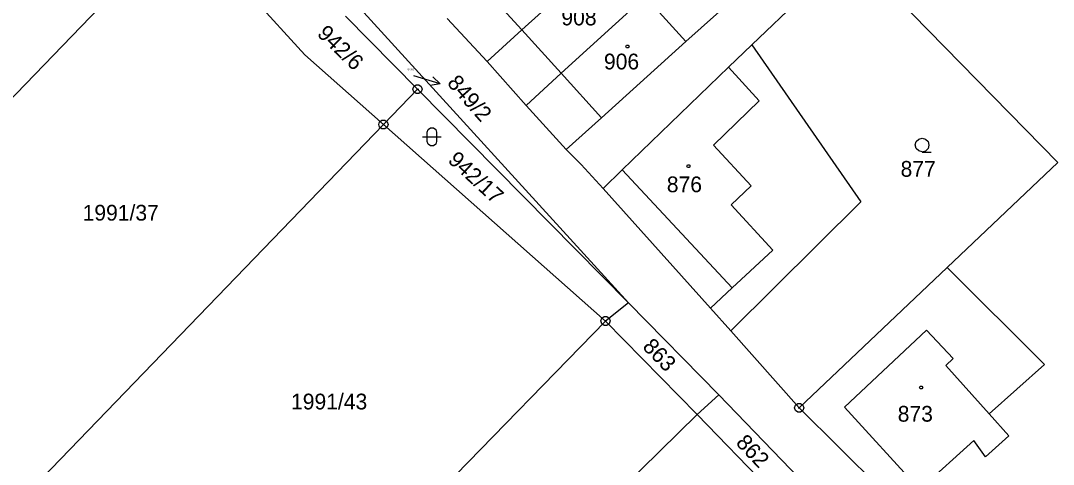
# Model space of a CAD drawing. Extents: x -609861 to -605046, y -1120287 to -1116307.
# Drawn here: x -607746.9 to -607635.6, y -1118869.6 to -1118821.7 of the extents above; entities that cross this region are included whole.
import ezdxf

# ---------------------------------------------------------------- set-up
doc = ezdxf.new("R2010")
doc.units = 0
for name, color, linetype in [('Vrstva 1', 7, 'Continuous'), ('Vrstva 2', 7, 'Continuous'), ('Vrstva 3', 7, 'Continuous'), ('Vrstva 4', 7, 'Continuous'), ('Vrstva 5', 7, 'Continuous'), ('Vrstva 7', 7, 'Continuous'), ('Vrstva 8', 7, 'Continuous')]:
    doc.layers.add(name, color=color, linetype=linetype)

msp = doc.modelspace()

# ---------------------------------------------------------------- linework, layer by layer
at = {"layer": 'Vrstva 1'}
for p, q in [((-607675.2, -1118824), (-607638.92, -1118791.33)), ((-607724, -1118805.38), (-607681.39, -1118852.19)), ((-607729.4, -1118810.96), (-607766.31, -1118849.2)), ((-607716.29, -1118825.43), (-607729.4, -1118810.96)), ((-607692.89, -1118822.73), (-607683.77, -1118814.53)), ((-607657.45, -1118814.15), (-607668.07, -1118824.35)), ((-607657.45, -1118814.15), (-607635.08, -1118837.06)), ((-607688.65, -1118827.4), (-607679.58, -1118819.15)), ((-607679.58, -1118819.15), (-607675.2, -1118824)), ((-607704.12, -1118829.14), (-607711.91, -1118821.24)), ((-607700.92, -1118821.51), (-607696.62, -1118826.13)), ((-607696.62, -1118826.13), (-607692.89, -1118822.73)), ((-607684.27, -1118832.22), (-607675.2, -1118824)), ((-607668.07, -1118824.35), (-607670.59, -1118826.77)), ((-607668.07, -1118824.35), (-607656.33, -1118841.27)), ((-607707.8, -1118832.95), (-607716.29, -1118825.43)), ((-607696.62, -1118826.13), (-607692.41, -1118830.88)), ((-607670.59, -1118826.77), (-607682.07, -1118837.84)), ((-607692.41, -1118830.88), (-607688.65, -1118827.4)), ((-607707.8, -1118832.95), (-607704.12, -1118829.14)), ((-607681.39, -1118852.19), (-607704.12, -1118829.14)), ((-607692.41, -1118830.88), (-607688.11, -1118835.64)), ((-607688.11, -1118835.64), (-607684.27, -1118832.22)), ((-607746.59, -1118873.13), (-607707.8, -1118832.95)), ((-607683.85, -1118854.15), (-607707.8, -1118832.95)), ((-607688.11, -1118835.64), (-607686.47, -1118837.27)), ((-607686.47, -1118837.27), (-607684.12, -1118839.83)), ((-607647.01, -1118848.37), (-607635.08, -1118837.06)), ((-607682.07, -1118837.84), (-607684.12, -1118839.83)), ((-607684.12, -1118839.83), (-607672.54, -1118852.75)), ((-607656.33, -1118841.27), (-607670.35, -1118855.19)), ((-607662.97, -1118863.51), (-607647.01, -1118848.37)), ((-607647.01, -1118848.37), (-607636.52, -1118858.83)), ((-607681.39, -1118852.19), (-607683.85, -1118854.15)), ((-607671.64, -1118862.12), (-607681.39, -1118852.19)), ((-607672.54, -1118852.75), (-607670.35, -1118855.19)), ((-607683.85, -1118854.15), (-607723.78, -1118895.16)), ((-607673.97, -1118864.22), (-607683.85, -1118854.15)), ((-607670.35, -1118855.19), (-607662.97, -1118863.51)), ((-607636.52, -1118858.83), (-607642.48, -1118864.16)), ((-607673.97, -1118864.22), (-607671.64, -1118862.12)), ((-607661.88, -1118872.21), (-607671.64, -1118862.12)), ((-607662.97, -1118863.51), (-607652.14, -1118874.24)), ((-607719.92, -1118909.35), (-607673.97, -1118864.22)), ((-607673.97, -1118864.22), (-607664.07, -1118874.44)), ((-607642.48, -1118864.16), (-607640.35, -1118866.54)), ((-607644.12, -1118867.03), (-607649.97, -1118872.29)), ((-607642.87, -1118868.78), (-607644.12, -1118867.03)), ((-607640.35, -1118866.54), (-607642.87, -1118868.78))]:
    msp.add_line(p, q, dxfattribs=at)
at = {"layer": 'Vrstva 3'}
msp.add_lwpolyline([(-607703.08, -1118833.78), (-607702.98, -1118833.49), (-607702.73, -1118833.31), (-607702.42, -1118833.31), (-607702.17, -1118833.49), (-607702.07, -1118833.78), (-607702.07, -1118834.78), (-607702.17, -1118835.07), (-607702.42, -1118835.25), (-607702.73, -1118835.25), (-607702.98, -1118835.07), (-607703.08, -1118834.78)], close=True, dxfattribs=at)
for points in [[(-607703.58, -1118834.28), (-607702.31, -1118834.28), (-607701.58, -1118834.28)], [(-607649.7, -1118835.89), (-607650.08, -1118835.79), (-607650.35, -1118835.52), (-607650.45, -1118835.15), (-607650.35, -1118834.78), (-607650.08, -1118834.51), (-607649.71, -1118834.41), (-607649.34, -1118834.51), (-607649.07, -1118834.78), (-607648.97, -1118835.16), (-607649.07, -1118835.54), (-607649.34, -1118835.81), (-607649.72, -1118835.91), (-607648.72, -1118835.91)]]:
    msp.add_lwpolyline(points, dxfattribs=at)
at = {"layer": 'Vrstva 4'}
for p, q in [((-607697.15, -1118818.04), (-607692.89, -1118822.73)), ((-607692.89, -1118822.73), (-607688.65, -1118827.4)), ((-607667.27, -1118830.39), (-607670.59, -1118826.77)), ((-607688.65, -1118827.4), (-607684.27, -1118832.22)), ((-607672.2, -1118835.18), (-607667.27, -1118830.39)), ((-607668.13, -1118839.55), (-607672.2, -1118835.18)), ((-607682.07, -1118837.84), (-607670.2, -1118850.57)), ((-607670.29, -1118841.62), (-607668.13, -1118839.55)), ((-607665.81, -1118846.49), (-607670.29, -1118841.62)), ((-607670.2, -1118850.57), (-607665.81, -1118846.49)), ((-607670.2, -1118850.57), (-607672.54, -1118852.75)), ((-607658.08, -1118863.44), (-607649.25, -1118855.12)), ((-607649.25, -1118855.12), (-607646.35, -1118858.2)), ((-607646.35, -1118858.2), (-607647.15, -1118858.95)), ((-607647.15, -1118858.95), (-607642.48, -1118864.16)), ((-607649.97, -1118872.29), (-607658.08, -1118863.44))]:
    msp.add_line(p, q, dxfattribs=at)
at = {"layer": 'Vrstva 5'}
for points in [[(-607681.4, -1118824.38), (-607681.31, -1118824.53), (-607681.4, -1118824.68), (-607681.58, -1118824.68), (-607681.67, -1118824.53), (-607681.58, -1118824.38)], [(-607674.82, -1118837.29), (-607674.73, -1118837.44), (-607674.82, -1118837.59), (-607675, -1118837.59), (-607675.09, -1118837.44), (-607675, -1118837.29)], [(-607649.73, -1118861.16), (-607649.64, -1118861.31), (-607649.73, -1118861.46), (-607649.91, -1118861.46), (-607650, -1118861.31), (-607649.91, -1118861.16)]]:
    msp.add_lwpolyline(points, close=True, dxfattribs=at)
at = {"layer": 'Vrstva 7'}
msp.add_line((-607701.673, -1118828.565), (-607704.54, -1118827.68), dxfattribs=at)
msp.add_lwpolyline([(-607702.481, -1118827.792), (-607701.673, -1118828.565), (-607702.776, -1118828.748)], dxfattribs=at)
at = {"layer": 'Vrstva 8'}
for p, q in [((-607704.24, -1118829.14), (-607704, -1118829.14)), ((-607707.92, -1118832.95), (-607707.68, -1118832.95)), ((-607683.97, -1118854.15), (-607683.73, -1118854.15)), ((-607663.09, -1118863.51), (-607662.85, -1118863.51))]:
    msp.add_line(p, q, dxfattribs=at)
for points in [[(-607703.97, -1118828.66), (-607703.72, -1118828.84), (-607703.62, -1118829.13), (-607703.72, -1118829.42), (-607703.97, -1118829.6), (-607704.28, -1118829.6), (-607704.53, -1118829.42), (-607704.63, -1118829.13), (-607704.53, -1118828.84), (-607704.28, -1118828.66)], [(-607707.65, -1118832.47), (-607707.4, -1118832.65), (-607707.3, -1118832.94), (-607707.4, -1118833.23), (-607707.65, -1118833.41), (-607707.96, -1118833.41), (-607708.21, -1118833.23), (-607708.31, -1118832.94), (-607708.21, -1118832.65), (-607707.96, -1118832.47)], [(-607683.7, -1118853.67), (-607683.45, -1118853.85), (-607683.35, -1118854.14), (-607683.45, -1118854.43), (-607683.7, -1118854.61), (-607684.01, -1118854.61), (-607684.26, -1118854.43), (-607684.36, -1118854.14), (-607684.26, -1118853.85), (-607684.01, -1118853.67)], [(-607662.82, -1118863.03), (-607662.57, -1118863.21), (-607662.47, -1118863.5), (-607662.57, -1118863.79), (-607662.82, -1118863.97), (-607663.13, -1118863.97), (-607663.38, -1118863.79), (-607663.48, -1118863.5), (-607663.38, -1118863.21), (-607663.13, -1118863.03)]]:
    msp.add_lwpolyline(points, close=True, dxfattribs=at)

# ---------------------------------------------------------------- texts
at = {"layer": 'Vrstva 2'}
for s, height, p in [('908', 1.7, (-607688.613, -1118822.25)), ('906', 1.7, (-607684.023, -1118827)), ('849/2', 0.2, (-607705.202, -1118827.09)), ('877', 1.7, (-607652.033, -1118838.58)), ('876', 1.7, (-607677.243, -1118840.25)), ('1991/37', 1.7, (-607740.243, -1118843.31)), ('1991/43', 1.7, (-607717.767, -1118863.68)), ('873', 1.7, (-607652.343, -1118865))]:
    msp.add_text(s, height=height, dxfattribs=at).set_placement(p)
for s, rotation, p in [('942/6', 315.87163, (-607715.05, -1118823.265)), ('942/17', 317.36132, (-607700.951, -1118836.921)), ('863', 314.09546, (-607679.955, -1118857.01)), ('862', 313.17873, (-607669.888, -1118867.353))]:
    msp.add_text(s, height=1.7, rotation=rotation, dxfattribs=at).set_placement(p)
at = {"layer": 'Vrstva 7'}
msp.add_text('849/2', height=1.7, rotation=311.40256, dxfattribs=at).set_placement((-607701.021, -1118828.52))

doc.saveas('drawing.dxf')
